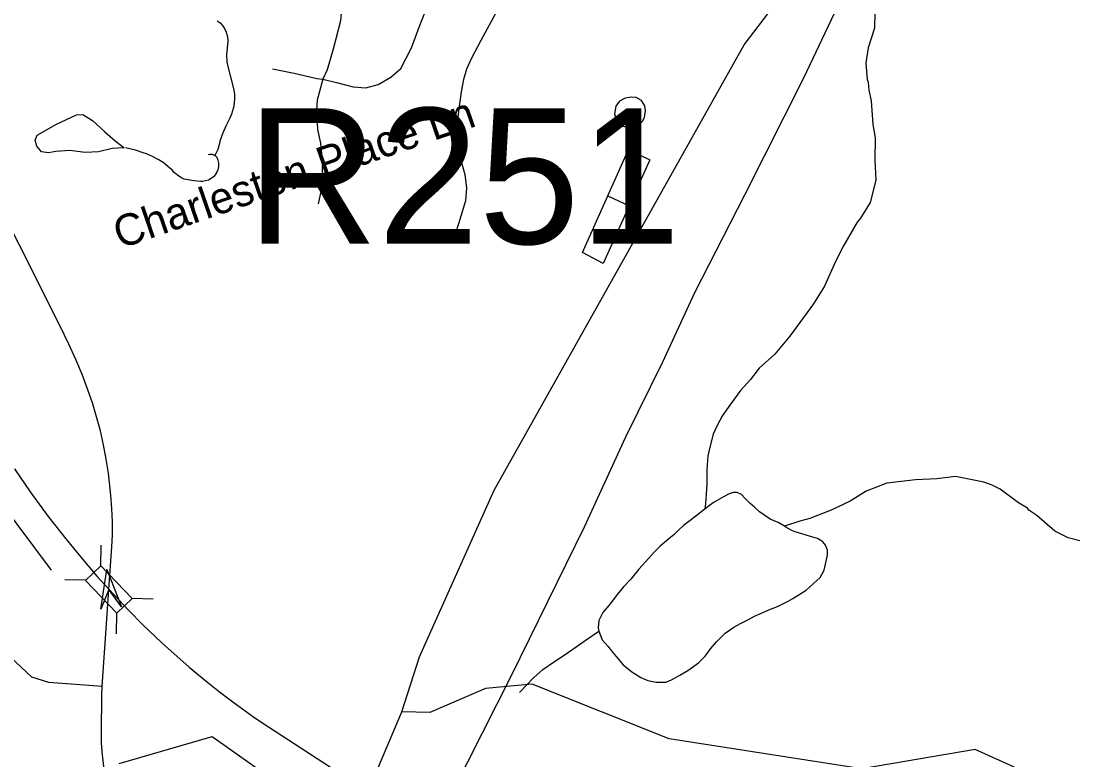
# Model space of a CAD drawing. Extents: x 1383679 to 1536984, y 460658 to 651027.
# Drawn here: x 1477916 to 1481102, y 513786 to 516021 of the extents above; entities that cross this region are included whole.
import ezdxf

# ---------------------------------------------------------------- set-up
doc = ezdxf.new("R2010")
doc.units = 0
for name, color, linetype in [('Exist Hydrographic Creek Single Shore', 7, 'Continuous'), ('Exist Hydrographic Misc Water Feature', 7, 'Continuous'), ('Exist Hydrographic Pond Under 1500 Sq Ft', 7, 'Continuous'), ('Exist Railroad Mainline', 7, 'Continuous'), ('Exist Railroad Spur', 7, 'Continuous'), ('Exist Road Non-System Type 51', 7, 'Continuous'), ('Exist Road Non-System Type 51 Label', 7, 'Continuous'), ('Exist Road Primary US Structure RailRoad Attributed CELL', 7, 'Continuous'), ('Exist Road Primary US Structure RailRoad CELL', 7, 'Continuous'), ('Exist Road Primary US Structure RailRoad Number Label', 7, 'Continuous'), ('Exist Road Secondary Type 51 Undivided 4 Lane Attributed', 7, 'Continuous'), ('Exist Utilities Electrical Transmission Line', 7, 'Continuous')]:
    doc.layers.add(name, color=color, linetype=linetype)

msp = doc.modelspace()

# ---------------------------------------------------------------- linework, layer by layer
at = {"layer": 'Exist Hydrographic Creek Single Shore'}
for points in [[(1479067.3, 513931.5), (1479120.3, 514097.9), (1479346.2, 514602.1), (1480102.3, 515949.1), (1480426.2, 516375.8), (1481031.4, 517582.4), (1481122.7, 517676.9), (1481268, 517887.5), (1481337.2, 517985.5)], [(1482567.2, 512846.7), (1482351.1, 512884), (1482001.2, 512891), (1481852.2, 512926.8), (1481712.2, 513061), (1481471.2, 513098.6), (1481439.2, 513158.4), (1481388.2, 513615.6), (1481165.2, 513771.1), (1480990.2, 513731.9), (1480800.2, 513817.9), (1480457.2, 513759.1), (1479875.3, 513849.6), (1479461.3, 514015.5), (1479319.3, 514001.9), (1479151.2, 513929.9), (1479067.3, 513931.5)], [(1476979.3, 513701.1), (1477210.4, 513675.2), (1477252.9, 513632.7), (1477390.3, 513606.5), (1477544.1, 513652.3), (1477620.3, 513606.2), (1478136.3, 513459.1), (1478254.2, 513443.2), (1478365.3, 513491.9), (1478443.8, 513527.9), (1478627, 513616.3), (1478843, 513583.5), (1478911.7, 513619.6), (1478960.8, 513681.8), (1479067.3, 513931.5)]]:
    msp.add_lwpolyline(points, dxfattribs=at)
at = {"layer": 'Exist Hydrographic Misc Water Feature'}
for points in [[(1480496.8, 516047.7), (1480495.9, 515999.7), (1480476.9, 515940.1), (1480470.1, 515894.2), (1480473.3, 515844.1), (1480477.1, 515836.1), (1480478.7, 515812.1), (1480486.2, 515780), (1480490.9, 515707.9), (1480498.2, 515667.7), (1480497.1, 515599.8), (1480500, 515539.7), (1480482.8, 515472.1), (1480454, 515424.6), (1480443.8, 515412.8), (1480402.6, 515341.5), (1480377.8, 515294), (1480344.5, 515218.6), (1480311.6, 515165.2), (1480239.6, 515067.4), (1480195.1, 515013.3), (1480147.2, 514970.8)], [(1479741.6, 515788), (1479724.7, 515779), (1479713.8, 515763.8), (1479709.6, 515740.2), (1479715.2, 515723.6), (1479721, 515715.5), (1479730.8, 515705.2), (1479743, 515700.5), (1479765.6, 515698.7), (1479783.3, 515707.2), (1479794.8, 515718), (1479800.5, 515729.2), (1479803.6, 515750.1), (1479801.2, 515764.5), (1479791.6, 515780.1), (1479775.7, 515789.3), (1479759.9, 515791), (1479741.6, 515788)], [(1479689.6, 515492.3), (1479752.2, 515632.4), (1479816.2, 515601.5), (1479753.8, 515461.8)], [(1479753.8, 515461.8), (1479676, 515287.3), (1479612.8, 515320.6), (1479689.6, 515492.3)], [(1480147.2, 514970.8), (1480121, 514937), (1480090.9, 514903.2), (1480058.6, 514859.4), (1480036.3, 514827.5), (1480020.2, 514797.6), (1480008, 514771.7), (1479997.8, 514731.7), (1479991.6, 514705.8), (1479989.4, 514663.8), (1479989.2, 514643.5), (1479989.1, 514628.9), (1479989.1, 514619.8), (1479987, 514589.8), (1479984.7, 514561.9), (1479982.6, 514544.9)], [(1481117, 514448.8), (1481081.3, 514457.5), (1481041.6, 514478.2), (1480986.4, 514525.1), (1480962.7, 514541.6), (1480958.8, 514547.7), (1480931.2, 514564.2), (1480875.9, 514605.1), (1480852.1, 514617.6), (1480826.2, 514626), (1480740.6, 514643.6), (1480684.9, 514636.6), (1480620.4, 514633.7), (1480532.9, 514623.4)], [(1480532.9, 514623.4), (1480471, 514598.8), (1480422.8, 514569.1), (1480364.8, 514541.6), (1480300.5, 514515.9), (1480270.5, 514508), (1480224, 514492.9)], [(1480224, 514492.9), (1480204.5, 514504.4), (1480180.5, 514514.6), (1480148.6, 514536.8), (1480132.7, 514550.9), (1480118.7, 514563), (1480104.1, 514577.9), (1480094, 514588.8), (1480081, 514595.2), (1480069, 514595.3), (1480056.9, 514591.4), (1480038.9, 514581.5), (1480010.8, 514565.7), (1479996.7, 514555.7), (1479982.6, 514544.9)], [(1479982.6, 514544.9), (1479978.7, 514541.9), (1479946.5, 514516.1), (1479922.4, 514498.2), (1479917.5, 514493.9), (1479904.4, 514482.3), (1479890.2, 514468.4), (1479874.1, 514454.6), (1479848, 514432.7), (1479831.9, 514416.8), (1479803.8, 514385), (1479783.6, 514363.1), (1479759.4, 514333.3), (1479737.2, 514309.4), (1479719.2, 514287.5), (1479692.9, 514253.7), (1479674.8, 514231.8), (1479668.8, 514219.8), (1479662.7, 514207.9), (1479660.5, 514185.9), (1479662.5, 514175.7)], [(1479662.5, 514175.7), (1479672.3, 514149.8), (1479690.2, 514129.7), (1479699.5, 514117.5), (1479719.5, 514093), (1479735.7, 514073.6), (1479762.6, 514053), (1479789.4, 514035.3), (1479810.5, 514026.3), (1479835.7, 514021.2), (1479864.7, 514020.9), (1479882.5, 514028.3), (1479907.7, 514042.4), (1479931.7, 514056.2), (1479963.9, 514080), (1479984, 514099.9), (1479990.2, 514108.2), (1480000.1, 514121.8), (1480018.3, 514143.6), (1480032.4, 514157.5), (1480044.4, 514169.5), (1480070.6, 514187.3), (1480090.6, 514199.2), (1480114.7, 514211.1), (1480132.8, 514220.9), (1480156.8, 514230.8), (1480176.9, 514240.6), (1480202.9, 514250.5), (1480235, 514266.3), (1480249, 514274.2), (1480265.1, 514284.1), (1480289.2, 514299.9), (1480311.3, 514319.8), (1480331.5, 514337.7), (1480343.6, 514359.6), (1480349.7, 514387.6), (1480353.8, 514405.5), (1480354, 514420.9), (1480347.8, 514436), (1480340.1, 514445.6), (1480324.1, 514455.7), (1480302.2, 514461.8), (1480276.2, 514470), (1480256.2, 514476.1), (1480246.3, 514480.2), (1480228.3, 514490.3), (1480224, 514492.9)], [(1479422.7, 513989.8), (1479466.1, 514035), (1479493.4, 514059.7), (1479528.2, 514083.6), (1479558.1, 514102.8), (1479597, 514130.1), (1479621.5, 514147.4), (1479662.5, 514175.7)]]:
    msp.add_lwpolyline(points, dxfattribs=at)
at = {"layer": 'Exist Hydrographic Pond Under 1500 Sq Ft'}
msp.add_line((1479689.6, 515492.3), (1479753.8, 515461.8), dxfattribs=at)
at = {"layer": 'Exist Railroad Mainline'}
msp.add_lwpolyline([(1477895.7, 514666.3), (1477942.8, 514597.3), (1477997.6, 514522.1), (1478050.5, 514454.8), (1478097.2, 514398), (1478145, 514341.9), (1478194.7, 514287), (1478241, 514238.5), (1478282.9, 514195.9), (1478340.9, 514140.7), (1478423.8, 514066.4), (1478480.3, 514020.8), (1478515.4, 513992.3), (1478556.1, 513961.7), (1478593.3, 513934.5), (1478622.6, 513913.8), (1478663.8, 513886.1), (1478743.9, 513833.5), (1478854, 513762)], dxfattribs=at)
at = {"layer": 'Exist Railroad Spur'}
msp.add_lwpolyline([(1478008, 514360.3), (1477848.9, 514570.6), (1477802.8, 514645.7), (1477778.7, 514689.4), (1477746.4, 514750.8), (1477719.8, 514809.9), (1477665.9, 514932.7), (1477645.1, 514983.3), (1477610.2, 515062.6), (1477546.4, 515218.5), (1477511.5, 515305), (1477491.7, 515357.2), (1477486.6, 515371.2), (1477476.5, 515402.3), (1477467.9, 515433.8), (1477460.8, 515465.7), (1477448.5, 515524.6), (1477442.3, 515555.5), (1477439.3, 515580.4), (1477435.6, 515609.9), (1477425.9, 515702.4), (1477416.6, 515767.1), (1477407.1, 515826), (1477381, 515944.5)], dxfattribs=at)
at = {"layer": 'Exist Road Non-System Type 51'}
for points in [[(1479497.2, 516301.5), (1479479.8, 516284.2), (1479466.5, 516267.1), (1479446.8, 516229.1), (1479424.9, 516185.2), (1479399.8, 516135.2), (1479306, 515961.6), (1479277.9, 515908.5), (1479262.1, 515875.7), (1479252.8, 515844.3), (1479246.5, 515806.8), (1479237.8, 515748.1), (1479233.6, 515694.7), (1479236, 515646.6), (1479243.4, 515606.7), (1479257.5, 515556.6), (1479262.1, 515515.9), (1479259, 515476.8), (1479237.8, 515407.9), (1479229.4, 515379.8)], [(1478890.2, 516191.3), (1478889.5, 516118.1), (1478881.4, 516021.1), (1478859.1, 515936.2), (1478841, 515873.5), (1478828.1, 515844.9)], [(1478828.1, 515844.9), (1478869.4, 515834.8), (1478919.6, 515821.8), (1478958.4, 515818.9), (1478995.6, 515829), (1479034, 515851.2), (1479063.4, 515877.5), (1479095.6, 515940.2), (1479122, 516010.9), (1479145.1, 516068.9), (1479167.8, 516130.8)], [(1478508.6, 516021.8), (1478517.1, 516015.8), (1478524.6, 516007.3), (1478530.7, 515997.9), (1478535.5, 515987.7), (1478538.9, 515976.9), (1478540.7, 515965.8), (1478541, 515958.7), (1478536.6, 515919.6), (1478537.3, 515895), (1478558.4, 515813.1), (1478560.5, 515799.8), (1478561.1, 515786.3), (1478560.1, 515772.9), (1478557.6, 515759.7), (1478551.3, 515739.4), (1478545.8, 515724.8), (1478534.7, 515702.8), (1478525, 515680.2), (1478516.8, 515657.1), (1478516, 515654.4), (1478510.1, 515631.9), (1478501.4, 515614.3)], [(1478676.2, 515876.5), (1478740.9, 515863.3), (1478788.4, 515852.2), (1478809.6, 515847.2), (1478828.1, 515844.9)], [(1478828.1, 515844.9), (1478817.6, 515807.5), (1478810.4, 515781.6), (1478808.6, 515751.2), (1478811.6, 515692.6), (1478820.8, 515651.2), (1478825.9, 515598.6), (1478826.9, 515527.8), (1478821.8, 515505.6), (1478813.6, 515468.2)], [(1478227.6, 515637.5), (1478191.4, 515635.1), (1478149.6, 515625), (1478109.4, 515623.6), (1478063.4, 515629.3), (1478020.4, 515626.5), (1477998.9, 515622.2), (1477977.2, 515625), (1477962.8, 515642.1), (1477958.6, 515660.2), (1477963.8, 515675.4), (1478022.4, 515708.8), (1478083.6, 515737.1), (1478102.2, 515738.5), (1478131.5, 515719.8), (1478168.9, 515685.5), (1478199.2, 515659.2), (1478227.6, 515637.5)], [(1478501.4, 515614.3), (1478503.2, 515613.1), (1478507.1, 515608.7), (1478509.7, 515603.3), (1478510.5, 515600.3), (1478512.3, 515591.6), (1478512.5, 515582.7), (1478511.1, 515574), (1478508.2, 515565.6), (1478503.8, 515557.9), (1478503.3, 515557.1), (1478497.1, 515550.2), (1478489.9, 515544.5), (1478481.9, 515540.1), (1478473.1, 515537.1), (1478464, 515535.6), (1478459.3, 515535.5), (1478438.2, 515537.3), (1478409.1, 515542.7), (1478398.2, 515548), (1478388.1, 515554.8), (1478378.9, 515562.7), (1478370.9, 515571.8), (1478370.7, 515572.1), (1478345, 515593.3), (1478330.3, 515602.2), (1478313, 515611.4), (1478295, 515619.1), (1478284.9, 515622.7), (1478261.4, 515630.1), (1478231.6, 515637.5)], [(1478480.8, 515617.3), (1478486.6, 515618.6), (1478492.6, 515618.3), (1478498.2, 515616.4), (1478501.4, 515614.3)], [(1478161.1, 514007.9), (1477999.3, 514020.4), (1477948.5, 514036), (1477852.5, 514126.2), (1477745.7, 514250.3), (1477657.1, 514363.1)]]:
    msp.add_lwpolyline(points, dxfattribs=at)
at = {"layer": 'Exist Road Primary US Structure RailRoad Attributed CELL'}
msp.add_lwpolyline([(1478156.2, 514241.8), (1478174.6, 514362.4), (1478219, 514248.8), (1478181.3, 514301.8)], close=True, dxfattribs=at)
at = {"layer": 'Exist Road Primary US Structure RailRoad CELL'}
for p, q in [((1478156.3, 514372.8), (1478157.8, 514435.5)), ((1478110.9, 514329.5), (1478048.2, 514331)), ((1478314.6, 514272.8), (1478251.9, 514274.2)), ((1478204, 514167.2), (1478205.5, 514229.9))]:
    msp.add_line(p, q, dxfattribs=at)
msp.add_lwpolyline([(1478205.5, 514229.9), (1478110.7, 514329.3), (1478157.1, 514373.6), (1478251.9, 514274.2)], close=True, dxfattribs=at)
at = {"layer": 'Exist Road Secondary Type 51 Undivided 4 Lane Attributed'}
for points in [[(1478181.3, 514301.8), (1478190.3, 514430.6), (1478191.7, 514466.2), (1478191.6, 514506.5), (1478190, 514546.8), (1478186.8, 514587), (1478179.5, 514653.1), (1478173, 514696.2), (1478165.1, 514739.2), (1478155.5, 514781.8), (1478131.9, 514865.8), (1478101.2, 514950), (1478081.5, 514997.3), (1478060.2, 515043.9), (1478032.4, 515099.9), (1477666.5, 515827.4)], [(1478254.2, 513443.2), (1478229.3, 513504.5), (1478214.9, 513545.6), (1478201.6, 513591.4), (1478189.8, 513637.7), (1478179.5, 513684.3), (1478170.8, 513731.2), (1478165.4, 513766.2), (1478161.5, 513801.4), (1478159.2, 513836.8), (1478158.5, 513870), (1478159.3, 513981.4), (1478161.1, 514007.9), (1478174.1, 514198.2), (1478181.3, 514301.8)]]:
    msp.add_lwpolyline(points, dxfattribs=at)
at = {"layer": 'Exist Utilities Electrical Transmission Line'}
for points in [[(1479107.1, 513447.8), (1479179.8, 513608.6), (1479397.1, 514039.3), (1479619, 514491.6), (1479743.7, 514763.6), (1479855.7, 514989.9), (1479953.2, 515200.2), (1480104.2, 515495.7), (1480282.4, 515848.9), (1480458.8, 516222.1), (1480502.3, 516305.3), (1480688.9, 516688.3), (1480908.6, 517134.9), (1481088.4, 517361.7)], [(1478212.3, 513775.2), (1478493.8, 513856.6), (1478758.6, 513669.9)]]:
    msp.add_lwpolyline(points, dxfattribs=at)

# ---------------------------------------------------------------- texts
at = {"layer": 'Exist Road Non-System Type 51 Label'}
msp.add_text('Charleston Place Ln', height=95, rotation=19.0343, dxfattribs=at).set_placement((1478214.8, 515331))
at = {"layer": 'Exist Road Primary US Structure RailRoad Number Label'}
msp.add_text('R251', height=410.1, dxfattribs=at).set_placement((1478598.4, 515347.1))

doc.saveas('drawing.dxf')
